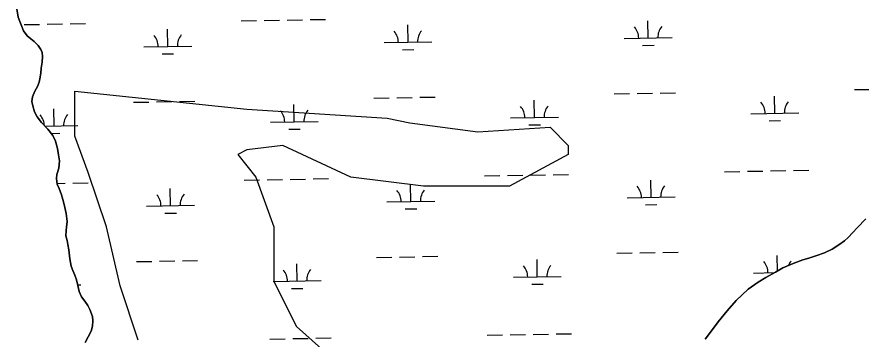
# Model space of a CAD drawing. Extents: x 3903937 to 3942190, y 260677 to 286651.
# Drawn here: x 3915806 to 3917570, y 274074 to 274746 of the extents above; entities that cross this region are included whole.
import ezdxf

# ---------------------------------------------------------------- set-up
doc = ezdxf.new("R2010")
doc.units = 0
for name, color, linetype in [('V-SITE-VEGE', 7, 'Continuous'), ('V-TOPO-SHOR', 7, 'Continuous'), ('V-WETL-SWMP', 7, 'Continuous')]:
    doc.layers.add(name, color=color, linetype=linetype)

msp = doc.modelspace()

# ---------------------------------------------------------------- linework, layer by layer
at = {"layer": 'V-SITE-VEGE'}
msp.add_lwpolyline([(3916059.3, 274071.1), (3916021.5, 274184.6), (3915993.1, 274307.6), (3915955.3, 274421.2), (3915926.9, 274496.9), (3915926.9, 274591.5), (3916286.3, 274553.7), (3916579.5, 274534.7), (3916626.7, 274525.3), (3916768.6, 274506.3), (3916919.9, 274515.8), (3916957.8, 274478), (3916957.8, 274459), (3916834.8, 274392.8), (3916655.1, 274392.8), (3916503.8, 274411.7), (3916361.9, 274478), (3916286.3, 274468.5), (3916267.4, 274459), (3916305.2, 274411.7), (3916343, 274307.6), (3916343, 274194.1), (3916390.3, 274099.5), (3916475.4, 274023.8)], dxfattribs=at)
at = {"layer": 'V-TOPO-SHOR'}
for points in [[(3915806.1, 274763.2), (3915809.1, 274746), (3915812.4, 274736.4), (3915815.2, 274729.6), (3915820.1, 274717.3), (3915827.9, 274706.9), (3915835.1, 274700.6), (3915842, 274694.6), (3915850.5, 274686.7), (3915856.2, 274678), (3915858.6, 274671.6), (3915859.9, 274663.6), (3915858.8, 274652), (3915856.5, 274639.5), (3915855.8, 274628.7)], [(3915855.8, 274628.7), (3915854, 274616.7), (3915852.4, 274610.3), (3915848.9, 274600.6), (3915843.8, 274591.4), (3915838.7, 274579.3), (3915837.2, 274569.7), (3915839.3, 274560.5), (3915842.6, 274548.1), (3915848.3, 274537.4), (3915857.2, 274525.5), (3915870.6, 274512), (3915881.1, 274498.5), (3915886.8, 274486.9), (3915890.6, 274471.8), (3915893.1, 274458.2), (3915895.3, 274445.8), (3915893.4, 274430.6), (3915889.5, 274417.3), (3915888.8, 274408.9), (3915890.5, 274397.3), (3915894.2, 274387.7), (3915899.2, 274374.6), (3915903.3, 274360.2), (3915906.2, 274348.2), (3915909.1, 274335.8), (3915911.3, 274319.4), (3915909.4, 274307), (3915908.7, 274300.6), (3915908.4, 274289), (3915910.9, 274279.4), (3915912.6, 274271), (3915914.7, 274259.8), (3915916.9, 274241.4), (3915919.4, 274225.9), (3915922.7, 274216.7), (3915927.2, 274206.7), (3915930.5, 274197.1), (3915933.4, 274185.6), (3915936.4, 274173.2), (3915940.9, 274162), (3915947.8, 274152.5), (3915954.3, 274143.7), (3915958.3, 274135), (3915963.7, 274121), (3915965, 274111.4), (3915963.9, 274100.2), (3915961.2, 274089.8), (3915955.3, 274078.5), (3915948.6, 274066.4)], [(3917243.5, 274073.1), (3917258.9, 274093.7), (3917271.2, 274109.8), (3917289.4, 274132.4), (3917308.8, 274153.8), (3917333.8, 274177.6), (3917354.4, 274192.3), (3917370.4, 274202), (3917390.7, 274213.4), (3917406.2, 274222), (3917427.3, 274231.4), (3917447.7, 274238.8), (3917460, 274242.5), (3917476.8, 274247.9), (3917493.1, 274253.3), (3917509.1, 274261), (3917523, 274270), (3917534.5, 274278.9), (3917542.5, 274285.4), (3917552.4, 274295.9), (3917561.1, 274305.6), (3917579.3, 274324.6)]]:
    msp.add_lwpolyline(points, dxfattribs=at)
at = {"layer": 'V-WETL-SWMP'}
for p, q in [((3915809.1, 274746), (3915806.1, 274763.2)), ((3915812.4, 274736.4), (3915809.1, 274746)), ((3915815.2, 274729.6), (3915812.4, 274736.4)), ((3915820.1, 274717.3), (3915815.2, 274729.6)), ((3915821.1, 274730.1), (3915853.1, 274730.6)), ((3915869.1, 274730.9), (3915901.1, 274731.5)), ((3915917.1, 274731.8), (3915949.1, 274732.3)), ((3916274.9, 274738), (3916306.9, 274738.6)), ((3916322.9, 274738.9), (3916354.9, 274739.5)), ((3916370.9, 274739.7), (3916402.9, 274740.3)), ((3916418.9, 274740.6), (3916450.9, 274741.1)), ((3916623.1, 274693.4), (3916622.5, 274729.4)), ((3917124.9, 274702.3), (3917124.3, 274738.3)), ((3915827.9, 274706.9), (3915820.1, 274717.3)), ((3916121.3, 274684.6), (3916120.6, 274720.6)), ((3915835.1, 274700.6), (3915827.9, 274706.9)), ((3915842, 274694.6), (3915835.1, 274700.6)), ((3915850.5, 274686.7), (3915842, 274694.6)), ((3916573.1, 274692.5), (3916673.1, 274694.3)), ((3917074.9, 274701.4), (3917174.9, 274703.1)), ((3915856.2, 274678), (3915850.5, 274686.7)), ((3915858.6, 274671.6), (3915856.2, 274678)), ((3916071.3, 274683.7), (3916171.3, 274685.5)), ((3916611.4, 274677.8), (3916635.4, 274678.2)), ((3917113.2, 274686.6), (3917137.2, 274687)), ((3915859.9, 274663.6), (3915858.6, 274671.6)), ((3915858.8, 274652), (3915859.9, 274663.6)), ((3916109.5, 274669), (3916133.5, 274669.4)), ((3915856.5, 274639.5), (3915858.8, 274652)), ((3915854, 274616.7), (3915855.8, 274628.7)), ((3915855.8, 274628.7), (3915856.5, 274639.5)), ((3915848.9, 274600.6), (3915852.4, 274610.3)), ((3915852.4, 274610.3), (3915854, 274616.7)), ((3915838.7, 274579.3), (3915843.8, 274591.4)), ((3915843.8, 274591.4), (3915848.9, 274600.6)), ((3917555.4, 274594.4), (3917587.4, 274595)), ((3915837.2, 274569.7), (3915838.7, 274579.3)), ((3916551.7, 274576.7), (3916583.7, 274577.3)), ((3916599.7, 274577.6), (3916631.7, 274578.1)), ((3916647.7, 274578.4), (3916679.7, 274579)), ((3916887.3, 274536.2), (3916886.7, 274572.2)), ((3917053.6, 274585.6), (3917085.6, 274586.1)), ((3917101.5, 274586.4), (3917133.5, 274587)), ((3917149.5, 274587.2), (3917181.5, 274587.8)), ((3917389.2, 274545), (3917388.5, 274581)), ((3915839.3, 274560.5), (3915837.2, 274569.7)), ((3915842.6, 274548.1), (3915839.3, 274560.5)), ((3915883.7, 274518.5), (3915883, 274554.5)), ((3916049.9, 274567.9), (3916081.9, 274568.5)), ((3916097.9, 274568.7), (3916129.9, 274569.3)), ((3916145.9, 274569.6), (3916177.9, 274570.1)), ((3916385.5, 274527.4), (3916384.9, 274563.4)), ((3915848.3, 274537.4), (3915842.6, 274548.1)), ((3915857.2, 274525.5), (3915848.3, 274537.4)), ((3916837.3, 274535.3), (3916937.3, 274537.1)), ((3917339.2, 274544.1), (3917439.2, 274545.9)), ((3915870.6, 274512), (3915857.2, 274525.5)), ((3915864.5, 274518.2), (3915933.7, 274519.4)), ((3916335.5, 274526.5), (3916435.5, 274528.2)), ((3916875.6, 274520.6), (3916899.6, 274521)), ((3917377.4, 274529.4), (3917401.4, 274529.8)), ((3915881.1, 274498.5), (3915870.6, 274512)), ((3915877.6, 274503), (3915895.9, 274503.3)), ((3916373.8, 274511.7), (3916397.8, 274512.1)), ((3915886.8, 274486.9), (3915881.1, 274498.5)), ((3915890.6, 274471.8), (3915886.8, 274486.9)), ((3915893.1, 274458.2), (3915890.6, 274471.8)), ((3915895.3, 274445.8), (3915893.1, 274458.2)), ((3915889.5, 274417.3), (3915893.4, 274430.6)), ((3915893.4, 274430.6), (3915895.3, 274445.8)), ((3915888.8, 274408.9), (3915889.5, 274417.3)), ((3916782.6, 274414.3), (3916814.6, 274414.8)), ((3916830.6, 274415.1), (3916862.6, 274415.7)), ((3916878.6, 274415.9), (3916910.6, 274416.5)), ((3916926.6, 274416.8), (3916958.6, 274417.4)), ((3917284.5, 274423.1), (3917316.4, 274423.7)), ((3917332.4, 274423.9), (3917364.4, 274424.5)), ((3917380.4, 274424.8), (3917412.4, 274425.3)), ((3917428.4, 274425.6), (3917460.4, 274426.2)), ((3915890.5, 274397.3), (3915888.8, 274408.9)), ((3915890.3, 274398.6), (3915906.9, 274398.8)), ((3915894.2, 274387.7), (3915890.5, 274397.3)), ((3915922.9, 274399.1), (3915954.9, 274399.7)), ((3916280.8, 274405.4), (3916312.8, 274406)), ((3916328.8, 274406.3), (3916360.8, 274406.8)), ((3916376.8, 274407.1), (3916408.8, 274407.7)), ((3916424.8, 274408), (3916456.8, 274408.5)), ((3916628.9, 274360.8), (3916628.3, 274396.8)), ((3917130.8, 274369.6), (3917130.1, 274405.6)), ((3915899.2, 274374.6), (3915894.2, 274387.7)), ((3916127.1, 274352), (3916126.5, 274388)), ((3915903.3, 274360.2), (3915899.2, 274374.6)), ((3915906.2, 274348.2), (3915903.3, 274360.2)), ((3916579, 274359.9), (3916678.9, 274361.7)), ((3917080.8, 274368.8), (3917180.8, 274370.5)), ((3915909.1, 274335.8), (3915906.2, 274348.2)), ((3916077.1, 274351.1), (3916177.1, 274352.9)), ((3916617.2, 274345.2), (3916641.2, 274345.6)), ((3917119, 274354), (3917143, 274354.4)), ((3915911.3, 274319.4), (3915909.1, 274335.8)), ((3916115.4, 274336.3), (3916139.4, 274336.8)), ((3917579.3, 274324.6), (3917561.1, 274305.6)), ((3915908.7, 274300.6), (3915909.4, 274307)), ((3915909.4, 274307), (3915911.3, 274319.4)), ((3915908.4, 274289), (3915908.7, 274300.6)), ((3915910.9, 274279.4), (3915908.4, 274289)), ((3917552.4, 274295.9), (3917542.5, 274285.4)), ((3917561.1, 274305.6), (3917552.4, 274295.9)), ((3915912.6, 274271), (3915910.9, 274279.4)), ((3915914.7, 274259.8), (3915912.6, 274271)), ((3917534.5, 274278.9), (3917523, 274270)), ((3917542.5, 274285.4), (3917534.5, 274278.9)), ((3915916.9, 274241.4), (3915914.7, 274259.8)), ((3917059.4, 274252.9), (3917091.4, 274253.5)), ((3917107.4, 274253.8), (3917139.4, 274254.3)), ((3917155.4, 274254.6), (3917187.4, 274255.2)), ((3917493.1, 274253.3), (3917476.8, 274247.9)), ((3917509.1, 274261), (3917493.1, 274253.3)), ((3917523, 274270), (3917509.1, 274261)), ((3915919.4, 274225.9), (3915916.9, 274241.4)), ((3916055.8, 274235.3), (3916087.7, 274235.8)), ((3916103.7, 274236.1), (3916135.7, 274236.7)), ((3916151.7, 274237), (3916183.7, 274237.5)), ((3916557.6, 274244.1), (3916589.6, 274244.7)), ((3916605.6, 274244.9), (3916637.6, 274245.5)), ((3916653.6, 274245.8), (3916685.6, 274246.4)), ((3916893.2, 274203.6), (3916892.6, 274239.6)), ((3917395, 274215.8), (3917394.4, 274248.4)), ((3917447.7, 274238.8), (3917427.3, 274231.4)), ((3917460, 274242.5), (3917447.7, 274238.8)), ((3917476.8, 274247.9), (3917460, 274242.5)), ((3915922.7, 274216.7), (3915919.4, 274225.9)), ((3916391.4, 274194.7), (3916390.7, 274230.7)), ((3917406.2, 274222), (3917390.7, 274213.4)), ((3917427.3, 274231.4), (3917406.2, 274222)), ((3915927.2, 274206.7), (3915922.7, 274216.7)), ((3915930.5, 274197.1), (3915927.2, 274206.7)), ((3916843.2, 274202.7), (3916943.2, 274204.4)), ((3917345, 274211.5), (3917388.6, 274212.3)), ((3917370.4, 274202), (3917354.4, 274192.3)), ((3917390.7, 274213.4), (3917370.4, 274202)), ((3915933.4, 274185.6), (3915930.5, 274197.1)), ((3915933.2, 274186.7), (3915939.5, 274186.8)), ((3915936.4, 274173.2), (3915933.4, 274185.6)), ((3916341.4, 274193.9), (3916441.4, 274195.6)), ((3916881.5, 274187.9), (3916905.5, 274188.4)), ((3917354.4, 274192.3), (3917333.8, 274177.6)), ((3915940.9, 274162), (3915936.4, 274173.2)), ((3916379.6, 274179.1), (3916403.6, 274179.5)), ((3917333.8, 274177.6), (3917308.8, 274153.8)), ((3915947.8, 274152.5), (3915940.9, 274162)), ((3915954.3, 274143.7), (3915947.8, 274152.5)), ((3917308.8, 274153.8), (3917289.4, 274132.4)), ((3915958.3, 274135), (3915954.3, 274143.7)), ((3915963.7, 274121), (3915958.3, 274135)), ((3917289.4, 274132.4), (3917271.2, 274109.8)), ((3915965, 274111.4), (3915963.7, 274121)), ((3915961.2, 274089.8), (3915963.9, 274100.2)), ((3915963.9, 274100.2), (3915965, 274111.4)), ((3917271.2, 274109.8), (3917258.9, 274093.7)), ((3915948.6, 274066.4), (3915955.3, 274078.5)), ((3915955.3, 274078.5), (3915961.2, 274089.8)), ((3916788.5, 274081.6), (3916820.5, 274082.2)), ((3916836.5, 274082.5), (3916868.5, 274083)), ((3916884.5, 274083.3), (3916916.5, 274083.9)), ((3916932.5, 274084.2), (3916964.4, 274084.7)), ((3917258.9, 274093.7), (3917243.5, 274073.1)), ((3916334.6, 274073.6), (3916366.6, 274074.2)), ((3916382.6, 274074.5), (3916414.6, 274075.1)), ((3916430.6, 274075.3), (3916462.6, 274075.9))]:
    msp.add_line(p, q, dxfattribs=at)
for centre, start, end in [((3916567.8, 274692.9), 0.2366, 41.7802), ((3916678.3, 274694.9), 140.2366, 181.7802), ((3917069.7, 274701.8), 0.2366, 41.7802), ((3917180.1, 274703.7), 140.2366, 181.7802), ((3916066, 274684.1), 0.2366, 41.7802), ((3916176.5, 274686), 140.2366, 181.7802), ((3916832.1, 274535.7), 0.2366, 41.7802), ((3916942.6, 274537.6), 140.2366, 181.7802), ((3917333.9, 274544.5), 0.2366, 41.7802), ((3917444.4, 274546.5), 140.2366, 181.7802), ((3915828.4, 274518), 1.5602, 41.7802), ((3915938.9, 274520), 140.2366, 181.7802), ((3916330.3, 274526.9), 0.2366, 41.7802), ((3916440.7, 274528.8), 140.2366, 181.7802), ((3916573.7, 274360.3), 0.2366, 41.7802), ((3916684.2, 274362.3), 140.2366, 181.7802), ((3917075.5, 274369.1), 0.2366, 41.7802), ((3917186, 274371.1), 140.2366, 181.7802), ((3916071.9, 274351.5), 0.2366, 41.7802), ((3916182.3, 274353.4), 140.2366, 181.7802), ((3917339.8, 274211.9), 0.2366, 41.7802), ((3917450.2, 274213.8), 140.2366, 157.9774), ((3916336.1, 274194.2), 0.2366, 41.7802), ((3916446.6, 274196.2), 140.2366, 181.7802), ((3916837.9, 274203.1), 0.2366, 41.7802), ((3916948.4, 274205), 140.2366, 181.7802)]:
    msp.add_arc(centre, 35.2, start, end, dxfattribs=at)

doc.saveas('drawing.dxf')
